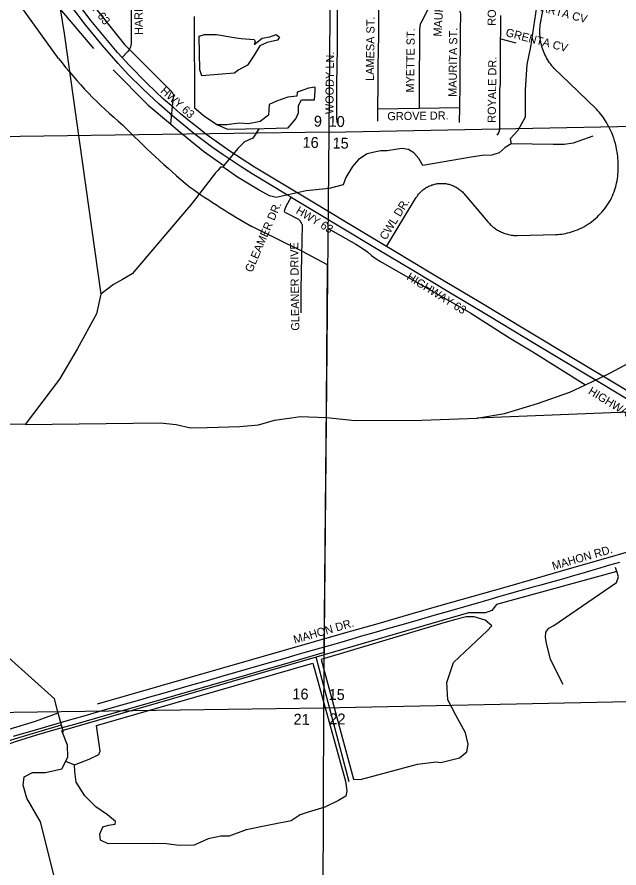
# Model space of a CAD drawing. Extents: x 1670563 to 1761545, y 515755 to 578944.
# Drawn here: x 1675065 to 1680600, y 547646 to 555467 of the extents above; entities that cross this region are included whole.
import ezdxf

# ---------------------------------------------------------------- set-up
doc = ezdxf.new("R2010")
doc.units = 0
for name, color, linetype in [('5_sectionlines', 7, 'Continuous'), ('62_text', 7, 'Continuous'), ('LIMITS', 7, 'Continuous'), ('RR Tracks', 7, 'Continuous'), ('SHP_LINE', 7, 'Continuous'), ('STREETCL', 7, 'Continuous'), ('STRNAMES', 7, 'Continuous')]:
    doc.layers.add(name, color=color, linetype=linetype)

# ---------------------------------------------------------------- blocks, each defined once
blk = doc.blocks.new('CITY_LIMITS02')
at = {"layer": 'LIMITS'}
blk.add_line((1677889.1, 549676.1), (1677888.8, 549626.1), dxfattribs=at)
for points in [[(1675446.6, 555087.4), (1675099.6, 555567.1)], [(1677683.5, 553315.9), (1677224.4, 553540.9)], [(1677920.7, 553190.8), (1677683.5, 553315.9)], [(1677909.3, 551910.6), (1677920.7, 553190.8)], [(1677888.8, 549626.1), (1677909.3, 551910.6)], [(1677888.8, 549626.1), (1677651.3, 549556.3), (1677429.7, 549492.6), (1677289.6, 549452), (1677121.7, 549404.2), (1676979, 549363.1), (1676513.9, 549229.2), (1676236.1, 549149.6), (1675869.1, 549044.2), (1675604.9, 548969.3), (1675443.6, 548923.4), (1675245.7, 548865.8), (1675047.4, 548806.2), (1674886.7, 548748.2), (1674789.4, 548708.4), (1674678.4, 548653.6)]]:
    blk.add_lwpolyline(points, dxfattribs=at)
for centre, radius, start, end in [((1678469.7, 557413.1), 3814.2, 217.57102, 230.32973), ((1682783.2, 561135.2), 9480, 224.6142, 229.70042), ((1681255.5, 560513.6), 8054.1, 235.13682, 239.96654)]:
    blk.add_arc(centre, radius, start, end, dxfattribs=at)
blk = doc.blocks.new('RR TRACKS02')
at = {"layer": 'RR Tracks'}
for p, q in [((1680348.7, 550380.5), (1680258.7, 550353.6)), ((1680433.7, 550405.3), (1680348.7, 550380.5)), ((1680513, 550427.9), (1680433.7, 550405.3)), ((1680604.1, 550455.1), (1680513, 550427.9)), ((1680110.8, 550310.8), (1680067, 550297.3)), ((1680168.8, 550326.9), (1680110.8, 550310.8)), ((1680258.7, 550353.6), (1680168.8, 550326.9)), ((1679809, 550226.9), (1679743, 550209.1)), ((1679881.1, 550244.9), (1679809, 550226.9)), ((1679954.5, 550266.3), (1679881.1, 550244.9)), ((1680013.7, 550283.3), (1679954.5, 550266.3)), ((1680067, 550297.3), (1680013.7, 550283.3)), ((1679514, 550143.3), (1679402.7, 550111.2)), ((1679582, 550163.7), (1679514, 550143.3)), ((1679654.7, 550183.6), (1679582, 550163.7)), ((1679743, 550209.1), (1679654.7, 550183.6)), ((1679276.1, 550073), (1679157.8, 550040)), ((1679402.7, 550111.2), (1679276.1, 550073)), ((1679040.9, 550006.1), (1678898.2, 549965.4)), ((1679157.8, 550040), (1679040.9, 550006.1)), ((1678752.5, 549924.1), (1678616.6, 549884.5)), ((1678898.2, 549965.4), (1678752.5, 549924.1)), ((1678480.3, 549846.5), (1678345.3, 549807.4)), ((1678616.6, 549884.5), (1678480.3, 549846.5)), ((1678233.8, 549775.1), (1678105, 549738.1)), ((1678345.3, 549807.4), (1678233.8, 549775.1)), ((1677998.3, 549707.1), (1677854.5, 549666.3)), ((1678105, 549738.1), (1677998.3, 549707.1)), ((1677637.5, 549604.4), (1677505, 549566.2)), ((1677724.4, 549628.7), (1677637.5, 549604.4)), ((1677854.5, 549666.3), (1677724.4, 549628.7)), ((1677416, 549540.7), (1677275.9, 549500.1)), ((1677505, 549566.2), (1677416, 549540.7)), ((1677108, 549452.3), (1676965.2, 549411.1)), ((1677275.9, 549500.1), (1677108, 549452.3)), ((1676813.6, 549367.6), (1676656.6, 549322.3)), ((1676965.2, 549411.1), (1676813.6, 549367.6)), ((1676656.6, 549322.3), (1676500.1, 549277.2)), ((1676282.6, 549215.1), (1676222.4, 549197.7)), ((1676384.5, 549244), (1676282.6, 549215.1)), ((1676500.1, 549277.2), (1676384.5, 549244)), ((1676058.1, 549150.2), (1675855.5, 549092.3)), ((1676125.8, 549170), (1676058.1, 549150.2)), ((1676222.4, 549197.7), (1676125.8, 549170)), ((1675855.5, 549092.3), (1675678.4, 549042.1)), ((1675429.9, 548971.5), (1675231.7, 548913.8)), ((1675535.3, 549000.9), (1675429.9, 548971.5)), ((1675591.3, 549017.4), (1675535.3, 549000.9)), ((1675678.4, 549042.1), (1675591.3, 549017.4)), ((1675231.7, 548913.8), (1675031.1, 548853.5))]:
    blk.add_line(p, q, dxfattribs=at)

msp = doc.modelspace()

# ---------------------------------------------------------------- linework, layer by layer
at = {"layer": '5_sectionlines'}
for points in [[(1678010.6, 565035.6), (1677977.7, 559756.7), (1677931.5, 554408.9), (1677884.5, 549117.2), (1677863.7, 543809.9), (1677796.8, 538521.9), (1677728, 533231.8)], [(1677931.5, 554408.9), (1683244.4, 554513.6), (1688544.9, 554558.4), (1693819.4, 554617.2), (1699113.9, 554656), (1699425.7, 554651.6)], [(1677931.5, 554408.9), (1672690, 554335), (1670563.1, 554285.6)], [(1677884.5, 549117.2), (1683202.1, 549227.4), (1687650.1, 549292.8)], [(1670563.1, 548987.5), (1672621, 549044.8), (1677884.5, 549117.2)]]:
    msp.add_lwpolyline(points, dxfattribs=at)
at = {"layer": 'SHP_LINE'}
for points in [[(1679929, 555999), (1679841, 555561), (1679787, 555193), (1679752, 555030), (1679737, 554797), (1679737, 554546), (1679670, 554423), (1679598, 554347), (1679607, 554303)], [(1675725, 555628), (1676052, 555214), (1676167, 555101), (1676491, 554775), (1676503, 554752), (1676498, 554706), (1676476, 554485)], [(1675771, 555177), (1675462, 555541)], [(1675462, 555541), (1675498, 555315), (1675835, 552921)], [(1676694, 555471), (1676698, 554634)], [(1676745, 554982), (1676741, 555290), (1676789, 555306), (1676899, 555306), (1677061, 555278), (1677125, 555270), (1677247, 555262), (1677255, 555242), (1677247, 555215), (1677318, 555274), (1677389, 555286), (1677449, 555306), (1677480, 555282), (1677461, 555254), (1677366, 555234), (1677299, 555203), (1677247, 555116), (1677184, 555025), (1677097, 554978), (1677065, 554950), (1676765, 554926), (1676745, 554982)], [(1680293, 552087), (1680509, 552192), (1680842, 552368), (1681164, 552606), (1681662, 553060), (1681870, 553290), (1682100, 553632), (1682270, 553991), (1682373, 554263), (1682552, 554959), (1682613, 555290)], [(1675948, 554982), (1676270, 554658), (1676476, 554485)], [(1677337, 554444), (1677558, 554449), (1677630, 554532), (1677653, 554587), (1677653, 554655), (1677681, 554706), (1677732, 554706), (1677799, 554706), (1677807, 554789), (1677807, 554824), (1677744, 554813), (1677677, 554789), (1677641, 554777), (1677637, 554741), (1677554, 554730), (1677452, 554694), (1677384, 554662), (1677377, 554564), (1677301, 554508), (1677195, 554485), (1677107, 554492), (1676993, 554477), (1676909, 554475)], [(1676698, 554634), (1676792, 554552), (1676909, 554475)], [(1676476, 554485), (1676547, 554425), (1676780, 554233), (1676966, 554101)], [(1676909, 554475), (1677001, 554437), (1677337, 554444)], [(1677292, 554443), (1677232, 554355), (1677158, 554320), (1677096, 554260), (1676966, 554101)], [(1680360, 554372), (1680178, 554309), (1680096, 554294), (1679995, 554294), (1679607, 554303)], [(1679607, 554303), (1679554, 554268), (1679497, 554218), (1679431, 554199), (1679343, 554193), (1679242, 554180), (1678796, 554103), (1678758, 554166), (1678714, 554220), (1678664, 554251), (1678604, 554258), (1678544, 554251), (1678469, 554236), (1678409, 554236), (1678365, 554229), (1678283, 554210), (1678204, 554157), (1678150, 554094), (1678087, 553993), (1678065, 553924), (1677936, 553892), (1677725, 553870), (1677449, 553807), (1677386, 553823), (1677292, 553876), (1677093, 553996), (1676978, 554076), (1676962, 554086)], [(1676962, 554086), (1676949, 554087), (1676935, 554086), (1676924, 554072), (1676912, 554058), (1676890, 554034), (1676676, 553755), (1676124, 553107), (1676036, 553056), (1675951, 553009), (1675835, 552921)], [(1676966, 554101), (1676962, 554086)], [(1677927, 553524), (1678181, 553380), (1678221, 553354), (1678286, 553309), (1678325, 553274), (1678367, 553246), (1678406, 553220), (1679236, 552746), (1679592, 552520), (1679807, 552390), (1680293, 552087)], [(1675835, 552921), (1675795, 552739), (1675619, 552415), (1675457, 552139), (1675141, 551721)], [(1679293, 551781), (1679547, 551824), (1679850, 551914), (1680149, 552019), (1680293, 552087)], [(1675141, 551721), (1676381, 551737), (1676528, 551722), (1676661, 551690), (1676815, 551693), (1677115, 551703), (1677285, 551720), (1677434, 551763), (1677590, 551782), (1677667, 551795), (1677911, 551787), (1678173, 551760), (1678786, 551763), (1679293, 551781)], [(1680755, 551838), (1679293, 551781)], [(1675141, 551721), (1673946, 551724)], [(1680087, 549331), (1679971, 549563), (1679932, 549712), (1679925, 549763), (1679927, 549812), (1679956, 549851), (1680002, 549874), (1680577, 550269), (1680595, 550321), (1680579, 550370), (1680569, 550408)], [(1680579, 550370), (1679472, 550069), (1679430, 550011), (1679372, 549990), (1679215, 549990), (1677815, 549585)], [(1675492, 548891), (1675437, 549092), (1675410, 549202), (1674774, 549771), (1674708, 549821), (1674516, 549842), (1674141, 549895), (1674041, 549925)], [(1677862, 549561), (1678158, 548463), (1678223, 548460), (1678746, 548600), (1678919, 548621), (1678961, 548615), (1679134, 548657), (1679202, 548714), (1679214, 548785), (1679188, 548887), (1679101, 549051), (1679026, 549191), (1679017, 549352), (1679077, 549534), (1679235, 549683), (1679388, 549826), (1679432, 549871), (1679370, 549925), (1679268, 549955), (1679196, 549955), (1679086, 549928), (1678988, 549898), (1677862, 549561)], [(1677815, 549585), (1675478, 548908)], [(1675512, 548627), (1675594, 548593), (1675728, 548646), (1675817, 548688), (1675829, 548721), (1675797, 548957), (1677784, 549528), (1678085, 548445), (1678097, 548356), (1678088, 548305), (1678022, 548266), (1677896, 548205), (1677741, 548160), (1677670, 548136), (1677586, 548080), (1677398, 548044), (1677171, 547996), (1677016, 547937), (1676938, 547937), (1676822, 547913), (1676693, 547856), (1676556, 547853), (1676440, 547868), (1676308, 547871), (1675902, 547868), (1675834, 547901), (1675828, 547957), (1675855, 548023), (1675905, 548041), (1675968, 548050), (1675971, 548074), (1675896, 548136), (1675789, 548208), (1675689, 548308), (1675609, 548436), (1675597, 548534), (1675594, 548593)], [(1678119, 548439), (1677815, 549585)], [(1671728, 543912), (1672539, 545540), (1673272, 546971), (1673721, 547834), (1673922, 548156), (1674142, 548430), (1674372, 548631), (1674614, 548781), (1674890, 548890), (1675235, 548994), (1675443, 549072)], [(1675472, 548959), (1675038, 548830), (1674802, 548751), (1674512, 548576), (1674327, 548367), (1674227, 548171), (1674195, 547831), (1674185, 546978), (1674195, 546864), (1674211, 546753), (1674277, 546586), (1674303, 546465), (1674293, 546272), (1674241, 545858), (1674247, 545485), (1674192, 544996), (1674228, 544722), (1674149, 544607), (1674077, 544519)], [(1675880, 546286), (1675791, 546317), (1675743, 546443), (1675633, 546538), (1675564, 546592), (1675531, 546741), (1675522, 546941), (1675489, 547060), (1675409, 547558), (1675280, 548071), (1675155, 548289), (1675122, 548408), (1675131, 548485), (1675208, 548524), (1675328, 548524), (1675477, 548557), (1675531, 548664), (1675528, 548775), (1675478, 548908)]]:
    msp.add_lwpolyline(points, dxfattribs=at)
at = {"layer": 'STREETCL'}
for points in [[(1676032.7, 555094.5), (1675988.8, 555142.5), (1675744.6, 555434.9), (1675600.2, 555630.7), (1675316, 556007.9), (1674944.6, 556502.3), (1674854.5, 556622.2)], [(1677584.7, 553811.3), (1677536.9, 553840.1), (1677226.9, 554026.6), (1677127.3, 554090.2), (1676959.6, 554200.2), (1676861.4, 554268.8), (1676690.3, 554397.9), (1676597.9, 554472.6), (1676496.6, 554557.1), (1676368.8, 554668.4), (1676280.4, 554751), (1676212.2, 554815.8), (1676090.7, 554936.9), (1675994.6, 555041), (1675848.6, 555207.6), (1675695.5, 555395.3), (1675444.5, 555728.4), (1675072.9, 556227.4), (1674958.5, 556378.6)], [(1676108.7, 556142.6), (1676109, 556104.2), (1676112.1, 555995.6), (1676112.6, 555710.2), (1676115.2, 555426.9), (1676114.6, 555254.9), (1676113.6, 555220.4), (1676109, 555193.6), (1676099.2, 555171.5), (1676080.6, 555146.7), (1676032.7, 555094.5)], [(1678011.6, 555751.5), (1678009.8, 555489), (1678007.5, 555183.6), (1678004, 554849.1), (1678003.7, 554664.1), (1678003.7, 554533.1), (1678007.9, 554490.4)], [(1678389.7, 555755.6), (1678387.9, 555524.9), (1678387.3, 555297.9), (1678383.6, 555017.9), (1678382.6, 554848.3), (1678380.7, 554624.1)], [(1678462.8, 553358.4), (1678729.6, 553798.6), (1678736.1, 553809), (1678743, 553819.1), (1678750.2, 553829), (1678757.7, 553838.6), (1678763.7, 553845.8), (1678770, 553852.7), (1678776.5, 553859.4), (1678783.2, 553865.9), (1678790.1, 553872.1), (1678797.2, 553878.1), (1678804.6, 553883.9), (1678812.1, 553889.3), (1678819.8, 553894.6), (1678827.7, 553899.5), (1678835.8, 553904.2), (1678844, 553908.6), (1678852.3, 553912.7), (1678860.8, 553916.6), (1678869.5, 553920.1), (1678878.2, 553923.3), (1678887.1, 553926.2), (1678896, 553928.9), (1678905, 553931.2), (1678914.2, 553933.2), (1678923.3, 553934.9), (1678932.5, 553936.2), (1678941.8, 553937.3), (1678951.1, 553938), (1678960.4, 553938.4), (1678969.7, 553938.5), (1678979.1, 553938.2), (1678988.4, 553937.7), (1678997.6, 553936.8), (1679006.9, 553935.6), (1679016.1, 553934.1), (1679025.2, 553932.2), (1679034.3, 553930.1), (1679043.3, 553927.6), (1679052.2, 553924.8), (1679061, 553921.7), (1679069.7, 553918.4), (1679078.2, 553914.7), (1679086.7, 553910.7), (1679095, 553906.5), (1679103.1, 553901.9), (1679111.1, 553897.1), (1679119.7, 553891.5), (1679128, 553885.6), (1679136.2, 553879.5), (1679144.2, 553873), (1679151.9, 553866.3), (1679159.4, 553859.4), (1679166.7, 553852.2), (1679173.7, 553844.7), (1679394.3, 553585.9), (1679401.4, 553577.4), (1679408.8, 553569), (1679416.5, 553561), (1679424.4, 553553.1), (1679432.6, 553545.6), (1679441, 553538.3), (1679449.6, 553531.3), (1679457.6, 553525.2), (1679465.8, 553519.5), (1679474.2, 553513.9), (1679482.8, 553508.7), (1679491.5, 553503.8), (1679500.4, 553499.1), (1679509.4, 553494.7), (1679518.6, 553490.6), (1679529.3, 553485.9), (1679540.1, 553481.5), (1679551.1, 553477.4), (1679562.2, 553473.8), (1679573.5, 553470.5), (1679584.8, 553467.6), (1679596.2, 553465), (1679607.7, 553462.9), (1679619.3, 553461.1), (1679630.9, 553459.7), (1679642.6, 553458.7), (1679654.3, 553458.1), (1679666, 553457.9), (1680018.3, 553468.5), (1680036.6, 553469.3), (1680054.9, 553470.7), (1680073.1, 553472.7), (1680091.2, 553475.3), (1680109.2, 553478.6), (1680127.1, 553482.4), (1680144.9, 553486.9), (1680162.5, 553491.9), (1680179.9, 553497.6), (1680197.1, 553503.9), (1680217.3, 553511.8), (1680237.3, 553520.5), (1680256.9, 553529.8), (1680276.2, 553539.9), (1680295.1, 553550.5), (1680313.6, 553561.9), (1680331.8, 553573.9), (1680349.5, 553586.5), (1680366.7, 553599.7), (1680383.4, 553614.1), (1680399.5, 553629), (1680415.2, 553644.5), (1680430.3, 553660.5), (1680444.9, 553676.9), (1680458.9, 553693.9), (1680472.4, 553711.3), (1680485.3, 553729.2), (1680497.5, 553747.4), (1680509.2, 553766.1), (1680520.2, 553785.1), (1680530.6, 553804.5), (1680539.3, 553823.3), (1680547.4, 553842.3), (1680554.8, 553861.6), (1680561.6, 553881.2), (1680567.7, 553900.9), (1680573.2, 553920.9), (1680578, 553941), (1680582, 553961.3), (1680585.4, 553981.7), (1680588.2, 554002.2), (1680590.2, 554022.8), (1680591.5, 554043.4), (1680592.1, 554128.7), (1680591.3, 554148.4), (1680589.9, 554168), (1680587.9, 554187.6), (1680585.4, 554207.1), (1680582.2, 554226.6), (1680577.7, 554252.3), (1680572.5, 554277.8), (1680566.6, 554303.2), (1680559.8, 554328.5), (1680552.3, 554353.4), (1680544.1, 554378.2), (1680533.6, 554402.7), (1680522.3, 554426.8), (1680510.3, 554450.6), (1680497.6, 554474), (1680484.2, 554497.1), (1680474.6, 554513.7), (1680464.4, 554530), (1680453.6, 554546), (1680442.4, 554561.6), (1680430.6, 554576.8), (1680418.4, 554591.6), (1680405.6, 554606), (1680392.5, 554620), (1680140.1, 554863.2), (1680004.8, 554993.6), (1679993.3, 555006.4), (1679982.2, 555019.7), (1679971.6, 555033.3), (1679961.5, 555047.3), (1679951.8, 555061.6), (1679942.7, 555076.2), (1679934, 555091.2), (1679925.9, 555106.4), (1679918.4, 555121.9), (1679911.3, 555137.7), (1679904.9, 555153.7), (1679899, 555169.9), (1679893.6, 555186.5), (1679888.8, 555203.2), (1679884.5, 555220.1), (1679880.9, 555237.2), (1679877.9, 555254.3), (1679875.4, 555271.5), (1679873.6, 555288.9), (1679872.4, 555306.2), (1679871.7, 555323.6), (1679871.7, 555341.1), (1679872.3, 555358.5), (1679873.5, 555375.8), (1679875.3, 555393.2), (1679877.7, 555410.4), (1679938.4, 555733.8)], [(1678871.7, 555596.4), (1678786.6, 555430.4), (1678776.9, 555415), (1678773.1, 555402.3), (1678767.3, 555379), (1678766.9, 555347.5), (1678765.2, 555160.6), (1678763.8, 554973.9), (1678762.9, 554848.1), (1678762.9, 554630)], [(1679133, 555523.5), (1679138, 555511.5), (1679141.7, 555492.9), (1679140.1, 555339.9), (1679139.3, 555187.9), (1679137.4, 555036.4), (1679135.4, 554849.2), (1679132.1, 554635.8)], [(1679478.9, 554379.8), (1679494, 554404.2), (1679495, 554405.8), (1679495.9, 554407.4), (1679496.8, 554409), (1679497.6, 554410.7), (1679498.4, 554412.4), (1679499.1, 554414.1), (1679499.7, 554415.9), (1679500.3, 554417.6), (1679500.8, 554419.4), (1679501.3, 554421.2), (1679501.7, 554423), (1679502, 554424.9), (1679502.3, 554426.7), (1679502.5, 554428.6), (1679502.6, 554430.4), (1679502.7, 554432.3), (1679502.7, 554434.1), (1679502.7, 554436), (1679503.7, 554517.6), (1679504.2, 554798.1), (1679508.8, 554852.9), (1679510.8, 555010.6), (1679511.3, 555080.6), (1679511.3, 555207.4), (1679513.3, 555363.1), (1679512.8, 555480.8)], [(1679512.1, 555265.5), (1679652.3, 555229.5)], [(1678462.8, 553358.4), (1678093.2, 553579.2), (1677784.4, 553765.2), (1677387, 554003.2), (1677248.1, 554086.4), (1677021.4, 554233.1), (1676948.6, 554284.9), (1676802.5, 554391.5), (1676730.4, 554448.5), (1676666.2, 554497.6), (1676569.2, 554578.9), (1676500.4, 554639.1), (1676412.9, 554713.7), (1676262.1, 554855.2), (1676093.6, 555027.9), (1676032.7, 555094.5)], [(1678380.7, 554624.1), (1678379.7, 554510.2)], [(1678380.7, 554624.1), (1678762.9, 554630)], [(1678762.9, 554630), (1679132.1, 554635.8)], [(1679132.1, 554635.8), (1679130, 554498.2)], [(1677677.2, 552749.2), (1677676.7, 552960.9), (1677683.4, 553270.8), (1677689.6, 553554.5), (1677681.7, 553573.4), (1677668.2, 553594.8), (1677656.4, 553604.9), (1677541.8, 553664.4), (1677531.7, 553668.9), (1677524.9, 553679.6), (1677528.3, 553695.9), (1677540.7, 553729), (1677584.7, 553811.3)], [(1677584.7, 553811.3), (1677677.1, 553755.6), (1677786.4, 553691.8), (1678040.7, 553537.4), (1678369.8, 553340.6), (1678711, 553136.1), (1679035.4, 552940.8), (1679398.6, 552723.7), (1679732.9, 552522.8), (1680055.8, 552330.1), (1680419.9, 552111.5), (1680699.9, 551942.9), (1681041.1, 551737.7), (1681342.4, 551557.6)], [(1680938.7, 551873.5), (1680573.5, 552092.4), (1680185.8, 552325.6), (1679760.7, 552579.4), (1679329.9, 552839.5), (1678901.6, 553094.6), (1678513.9, 553327.9), (1678462.8, 553358.4)], [(1681433.5, 550767.9), (1681313.2, 550735.3), (1681020.1, 550648.7), (1680730.1, 550565.5), (1680433.5, 550478.9), (1680141.3, 550395.3), (1679847, 550310.4), (1679548.8, 550225.1), (1679254.8, 550141.1), (1678960.5, 550057.4), (1678664.8, 549972.1), (1678381.6, 549890.9), (1678086, 549807.4), (1675803.7, 549152.9)]]:
    msp.add_lwpolyline(points, dxfattribs=at)

# ---------------------------------------------------------------- block references
for name in ['CITY_LIMITS02', 'RR TRACKS02']:
    msp.add_blockref(name, (0, 0), dxfattribs=at)

# ---------------------------------------------------------------- texts
at = {"layer": '62_text'}
for s, rotation, p in [('9', 358.92937, (1677793.3, 554460.6)), ('10', 358.92937, (1677928.8, 554459.1)), ('16', 358.92939, (1677689.4, 554266.1)), ('15', 358.92939, (1677965.2, 554259.1)), ('16', 358.93024, (1677596.1, 549196.7)), ('15', 358.93024, (1677928.9, 549191.6)), ('21', 358.93026, (1677606.6, 548963.8)), ('22', 358.93026, (1677935.4, 548967.4))]:
    msp.add_text(s, height=100, rotation=rotation, dxfattribs=at).set_placement(p)
at = {"layer": 'STRNAMES'}
for s, rotation, p in [('U.S. HIGHWAY 63', 308.85998, (1675342, 556043.2)), ('ROYALE DR.', 89.33015, (1679466, 555386.4)), ('MAURITA ST.', 86.64153, (1678967.2, 555285.4)), ('DAN AVE. (HWY 63 BUSINESS)', 345.23024, (1680490.6, 555791.1)), ('HARRY DR.', 90.98846, (1676223, 555302.6)), ('BONAPARTA CV', 345.23024, (1679536.6, 555609.9)), ('LAMESA ST.', 89.33015, (1678346.7, 554880.2)), ('MYETTE ST.', 89.33015, (1678715.7, 554772.8)), ('MAURITA ST.', 89.33015, (1679106.2, 554733.2)), ('GRENTA CV', 345.23024, (1679551.9, 555293.6)), ('WOODY LN.', 89.33015, (1677974.3, 554574.3)), ('ROYALE DR.', 89.33015, (1679466.3, 554494.5)), ('HWY 63', 318.08821, (1676378.4, 554778.8)), ('GROVE DR.', 0.7986, (1678470.9, 554517.9)), ('GLEAMER DR.', 66.7616, (1677225.8, 553114.1)), ('CWL DR.', 58.53261, (1678456.8, 553411.5)), ('HWY 63', 328.94384, (1677622.9, 553668)), ('GLEANER DRIVE', 90.78822, (1677661.3, 552585.1)), ('HIGHWAY 63', 328.02516, (1678641.1, 553060.1)), ('HIGHWAY 63', 328.73463, (1680310, 552008.8)), ('MAHON RD.', 16.2131, (1679996.5, 550383.4)), ('MAHON DR.', 16.2131, (1677619, 549707.2))]:
    msp.add_text(s, height=75, rotation=rotation, dxfattribs=at).set_placement(p)

doc.saveas('drawing.dxf')
